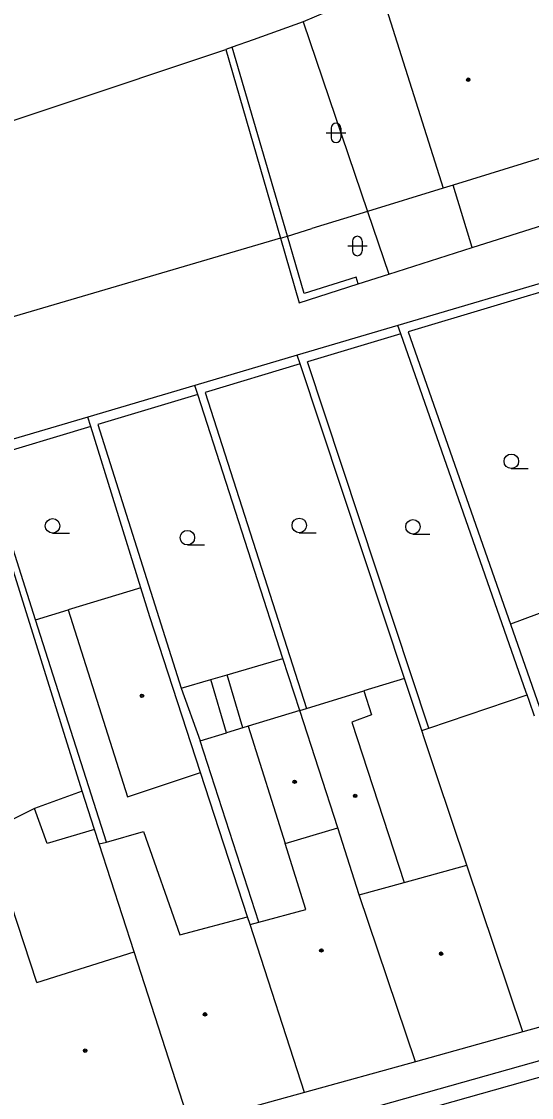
# Model space of a CAD drawing. Extents: x -595546 to -593986, y -1160845 to -1159202.
# Drawn here: x -595358.8 to -595332.5, y -1160159.4 to -1160103.9 of the extents above; entities that cross this region are included whole.
import ezdxf

# ---------------------------------------------------------------- set-up
doc = ezdxf.new("R2010")
doc.units = 0
for name, color, linetype in [('DOP - budovy nerozlisene - VP', 7, 'Continuous'), ('DOP - kresba z DSPS bez souradnic', 7, 'Continuous'), ('DOP - rozhrani ploch obecne', 7, 'Continuous'), ('Level 36', 7, 'Continuous'), ('Level 39', 7, 'Continuous'), ('TM - budovy zdene_ betonove - VP', 7, 'Continuous'), ('TM - chodniky - VP', 7, 'Continuous'), ('TM - komunikace - VP', 7, 'Continuous'), ('TM - letecke snimky - pomocna linie', 7, 'Continuous')]:
    doc.layers.add(name, color=color, linetype=linetype)

msp = doc.modelspace()

# ---------------------------------------------------------------- linework, layer by layer
at = {"layer": 'DOP - budovy nerozlisene - VP'}
msp.add_lwpolyline([(-595332, -1160110.98), (-595336.5, -1160112.37)], dxfattribs=at)
at = {"layer": 'DOP - kresba z DSPS bez souradnic'}
for points in [[(-595345.04, -1160115), (-595347.89, -1160105.25)], [(-595335.51, -1160115.59), (-595336.5, -1160112.37)], [(-595344.18, -1160117.96), (-595345.04, -1160115)], [(-595341.5, -1160117.12), (-595344.18, -1160117.96)], [(-595341.39, -1160117.46), (-595341.5, -1160117.12)], [(-595330.33, -1160117.39), (-595338.81, -1160119.93)], [(-595339.2, -1160120.04), (-595344.01, -1160121.48)], [(-595338.81, -1160119.93), (-595333.54, -1160135.02)], [(-595344.39, -1160121.59), (-595349.29, -1160123.06)], [(-595337.75, -1160140.37), (-595344.01, -1160121.48)], [(-595349.29, -1160123.06), (-595344.06, -1160139.36)], [(-595349.66, -1160123.17), (-595354.82, -1160124.71)], [(-595354.82, -1160124.71), (-595350.52, -1160138.32)], [(-595355.18, -1160124.82), (-595360.68, -1160126.47)], [(-595358.03, -1160134.78), (-595360.68, -1160126.47)], [(-595358.03, -1160134.78), (-595356.34, -1160134.27)], [(-595354.37, -1160146.25), (-595358.03, -1160134.78)], [(-595333.54, -1160135.02), (-595331.93, -1160139.63)], [(-595348.14, -1160137.62), (-595345.27, -1160136.78)], [(-595350.52, -1160138.32), (-595348.99, -1160137.87)], [(-595348.99, -1160137.87), (-595348.14, -1160137.62)], [(-595348.18, -1160140.62), (-595348.99, -1160137.87)], [(-595347.34, -1160140.36), (-595348.14, -1160137.62)], [(-595350.52, -1160138.32), (-595349.54, -1160141.03)], [(-595349.54, -1160141.03), (-595348.18, -1160140.62)], [(-595347.34, -1160140.36), (-595348.18, -1160140.62)], [(-595347.07, -1160140.28), (-595347.34, -1160140.36)], [(-595346.51, -1160150.39), (-595349.54, -1160141.03)], [(-595357.42, -1160146.32), (-595358.08, -1160144.52)], [(-595354.99, -1160145.6), (-595357.42, -1160146.32)]]:
    msp.add_lwpolyline(points, dxfattribs=at)
at = {"layer": 'DOP - rozhrani ploch obecne'}
for points in [[(-595340.26, -1160102.25), (-595344.23, -1160103.94)], [(-595344.23, -1160103.94), (-595346.81, -1160104.87)], [(-595347.89, -1160105.25), (-595348.22, -1160105.37)], [(-595346.81, -1160104.87), (-595347.89, -1160105.25)], [(-595365.98, -1160111.31), (-595348.22, -1160105.37)], [(-595348.22, -1160105.37), (-595345.4, -1160115.11)], [(-595336.5, -1160112.37), (-595337.02, -1160112.53)], [(-595337.02, -1160112.53), (-595340.91, -1160113.73)], [(-595335.51, -1160115.59), (-595327.8, -1160113.14)], [(-595340.91, -1160113.73), (-595343.78, -1160114.61)], [(-595345.04, -1160115), (-595343.78, -1160114.61)], [(-595345.4, -1160115.11), (-595367.03, -1160121.46)], [(-595345.4, -1160115.11), (-595345.04, -1160115)], [(-595345.4, -1160115.11), (-595344.44, -1160118.43)], [(-595339.82, -1160116.96), (-595335.51, -1160115.59)], [(-595341.39, -1160117.46), (-595339.82, -1160116.96)], [(-595344.44, -1160118.43), (-595341.39, -1160117.46)], [(-595330.5, -1160117), (-595339.35, -1160119.61)], [(-595339.35, -1160119.61), (-595344.54, -1160121.14)], [(-595339.2, -1160120.04), (-595339.35, -1160119.61)], [(-595332.73, -1160138.54), (-595339.2, -1160120.04)], [(-595344.54, -1160121.14), (-595349.81, -1160122.7)], [(-595344.39, -1160121.59), (-595344.54, -1160121.14)], [(-595339.01, -1160137.81), (-595344.39, -1160121.59)], [(-595349.81, -1160122.7), (-595355.33, -1160124.33)], [(-595349.66, -1160123.17), (-595349.81, -1160122.7)], [(-595345.27, -1160136.78), (-595349.66, -1160123.17)], [(-595355.33, -1160124.33), (-595361.12, -1160126.04)], [(-595355.18, -1160124.82), (-595355.33, -1160124.33)], [(-595352.6, -1160133.14), (-595355.18, -1160124.82)], [(-595355.63, -1160143.62), (-595360.96, -1160126.55)], [(-595344.4, -1160139.46), (-595345.27, -1160136.78)], [(-595339.01, -1160137.81), (-595341.1, -1160138.45)], [(-595338.12, -1160140.49), (-595339.01, -1160137.81)], [(-595332.69, -1160138.66), (-595332.73, -1160138.54)], [(-595332.57, -1160139), (-595332.69, -1160138.66)], [(-595332.31, -1160139.76), (-595332.57, -1160139)], [(-595337.36, -1160142.78), (-595337.98, -1160140.92)], [(-595347.1, -1160150.11), (-595349.52, -1160142.66)], [(-595355.63, -1160143.62), (-595358.08, -1160144.52)], [(-595354.99, -1160145.6), (-595355.63, -1160143.62)], [(-595358.08, -1160144.52), (-595359.21, -1160145.09)], [(-595354.75, -1160146.35), (-595354.99, -1160145.6)]]:
    msp.add_lwpolyline(points, dxfattribs=at)
at = {"layer": 'Level 36'}
for p, q in [((-595343.036, -1160109.676), (-595342.036, -1160109.676)), ((-595342.786, -1160109.426), (-595342.786, -1160109.926)), ((-595342.286, -1160109.426), (-595342.286, -1160109.926)), ((-595341.686, -1160115.256), (-595341.686, -1160115.756)), ((-595341.186, -1160115.256), (-595341.186, -1160115.756)), ((-595341.936, -1160115.506), (-595340.936, -1160115.506)), ((-595333.5, -1160126.985), (-595332.625, -1160126.985)), ((-595357.15, -1160130.315), (-595356.275, -1160130.315)), ((-595344.43, -1160130.295), (-595343.555, -1160130.295)), ((-595338.57, -1160130.365), (-595337.695, -1160130.365)), ((-595350.2, -1160130.925), (-595349.325, -1160130.925))]:
    msp.add_line(p, q, dxfattribs=at)
for centre in [(-595333.5, -1160126.61), (-595357.15, -1160129.94), (-595344.43, -1160129.92), (-595338.57, -1160129.99), (-595350.2, -1160130.55)]:
    msp.add_circle(centre, 0.375, dxfattribs=at)
for centre, start, end in [((-595342.536, -1160109.426), 0, 180), ((-595342.536, -1160109.926), 180, 0), ((-595341.436, -1160115.256), 0, 180), ((-595341.436, -1160115.756), 180, 0)]:
    msp.add_arc(centre, 0.25, start, end, dxfattribs=at)
at = {"layer": 'Level 39'}
for centre, radius in [((-595335.72, -1160106.93), 0.09), ((-595335.72, -1160106.93), 0.0398), ((-595352.54, -1160138.71), 0.09), ((-595352.54, -1160138.71), 0.0398), ((-595344.67, -1160143.14), 0.09), ((-595344.67, -1160143.14), 0.0398), ((-595341.55, -1160143.87), 0.09), ((-595341.55, -1160143.87), 0.0398), ((-595343.29, -1160151.84), 0.09), ((-595343.29, -1160151.84), 0.0398), ((-595337.12, -1160152.01), 0.09), ((-595337.12, -1160152.01), 0.0398), ((-595349.29, -1160155.14), 0.09), ((-595349.29, -1160155.14), 0.0398), ((-595355.47, -1160157.01), 0.09), ((-595355.47, -1160157.01), 0.0398)]:
    msp.add_circle(centre, radius, dxfattribs=at)
at = {"layer": 'TM - budovy zdene_ betonove - VP'}
for points in [[(-595352.6, -1160133.14), (-595356.34, -1160134.27)], [(-595352.13, -1160134.64), (-595352.6, -1160133.14)], [(-595356.34, -1160134.27), (-595353.29, -1160143.92)], [(-595349.52, -1160142.66), (-595352.13, -1160134.64)], [(-595344.06, -1160139.36), (-595341.1, -1160138.45)], [(-595341.1, -1160138.45), (-595340.71, -1160139.69)], [(-595344.4, -1160139.46), (-595347.07, -1160140.28)], [(-595344.4, -1160139.46), (-595344.06, -1160139.36)], [(-595342.45, -1160145.52), (-595344.4, -1160139.46)], [(-595340.71, -1160139.69), (-595341.72, -1160140.06)], [(-595341.72, -1160140.06), (-595339.02, -1160148.33)], [(-595347.07, -1160140.28), (-595345.16, -1160146.33)], [(-595337.98, -1160140.92), (-595338.12, -1160140.49)], [(-595353.29, -1160143.92), (-595349.52, -1160142.66)], [(-595335.8, -1160147.45), (-595337.36, -1160142.78)], [(-595354.37, -1160146.25), (-595352.46, -1160145.71)], [(-595352.46, -1160145.71), (-595350.59, -1160151.04)], [(-595345.16, -1160146.33), (-595342.45, -1160145.52)], [(-595341.34, -1160148.97), (-595342.45, -1160145.52)], [(-595354.75, -1160146.35), (-595354.37, -1160146.25)], [(-595352.94, -1160151.92), (-595354.75, -1160146.35)], [(-595344.1, -1160149.73), (-595345.16, -1160146.33)], [(-595339.02, -1160148.33), (-595335.8, -1160147.45)], [(-595332.91, -1160156.04), (-595335.8, -1160147.45)], [(-595341.34, -1160148.97), (-595339.02, -1160148.33)], [(-595338.44, -1160157.58), (-595341.34, -1160148.97)], [(-595357.96, -1160153.49), (-595359.29, -1160149.46)], [(-595350.59, -1160151.04), (-595347.1, -1160150.11)], [(-595346.97, -1160150.5), (-595347.1, -1160150.11)], [(-595346.51, -1160150.39), (-595344.1, -1160149.73)], [(-595346.97, -1160150.5), (-595346.51, -1160150.39)], [(-595344.16, -1160159.16), (-595346.97, -1160150.5)], [(-595357.96, -1160153.49), (-595352.94, -1160151.92)], [(-595350.07, -1160160.8), (-595352.94, -1160151.92)], [(-595327.5, -1160154.54), (-595332.91, -1160156.04)], [(-595332.91, -1160156.04), (-595338.44, -1160157.58)], [(-595338.44, -1160157.58), (-595344.16, -1160159.16)], [(-595344.16, -1160159.16), (-595350.07, -1160160.8)]]:
    msp.add_lwpolyline(points, dxfattribs=at)
at = {"layer": 'TM - chodniky - VP'}
msp.add_lwpolyline([(-595309.65, -1160151.23), (-595423.66, -1160183.35)], dxfattribs=at)
at = {"layer": 'TM - komunikace - VP'}
msp.add_lwpolyline([(-595309.84, -1160152.12), (-595310.39, -1160152.27), (-595372.4, -1160169.77), (-595399.4, -1160177.37), (-595423.51, -1160184.08)], dxfattribs=at)
at = {"layer": 'TM - letecke snimky - pomocna linie'}
for points in [[(-595340.26, -1160102.25), (-595337.02, -1160112.53)], [(-595344.23, -1160103.94), (-595340.91, -1160113.73)], [(-595340.91, -1160113.73), (-595339.82, -1160116.96)], [(-595328.91, -1160133.3), (-595333.54, -1160135.02)], [(-595337.75, -1160140.37), (-595332.69, -1160138.66)], [(-595338.12, -1160140.49), (-595337.75, -1160140.37)]]:
    msp.add_lwpolyline(points, dxfattribs=at)

doc.saveas('drawing.dxf')
